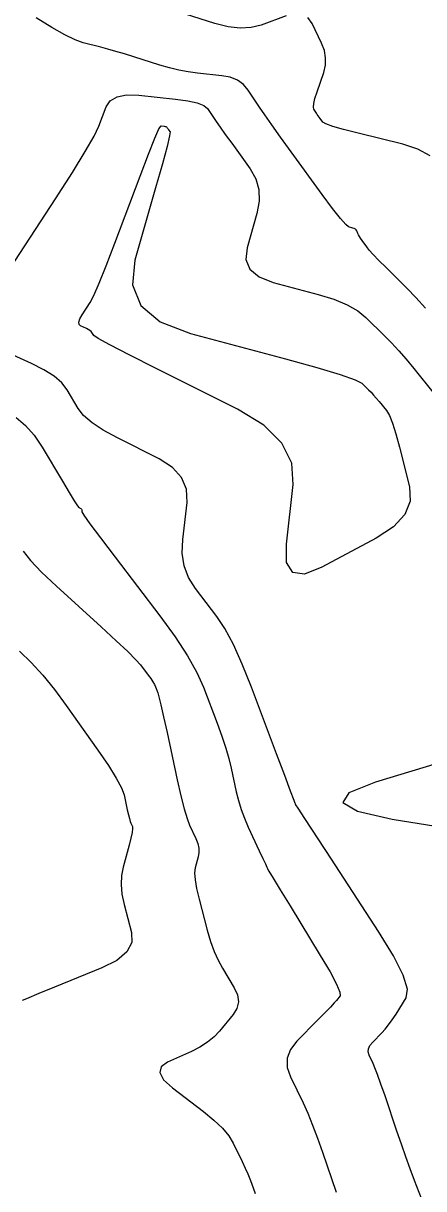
# Model space of a CAD drawing. Extents: x 2082232 to 2083549, y 592624 to 593832.
# Drawn here: x 2082539.6 to 2082562.9, y 592824.4 to 592892.1 of the extents above; entities that cross this region are included whole.
import ezdxf

# ---------------------------------------------------------------- set-up
doc = ezdxf.new("R2010")
doc.units = 0
doc.layers.add('DT_X_Contour_Major', color=7, linetype='Continuous')
doc.layers.add('DT_X_Contour_Minor', color=7, linetype='Continuous')

msp = doc.modelspace()

# ---------------------------------------------------------------- linework, layer by layer
at = {"layer": 'DT_X_Contour_Major'}
msp.add_lwpolyline([(2082539.416, 592855.594), (2082540.085, 592854.943), (2082540.76, 592854.2), (2082541.442, 592853.366), (2082542.129, 592852.44), (2082543.971, 592849.848), (2082544.584, 592848.957), (2082545.042, 592848.228), (2082545.344, 592847.662), (2082545.492, 592847.257), (2082545.678, 592846.396), (2082545.744, 592846.104), (2082545.8, 592845.875), (2082545.847, 592845.71), (2082545.885, 592845.607), (2082545.973, 592845.416), (2082545.986, 592845.294), (2082545.958, 592845.072), (2082545.889, 592844.749), (2082545.779, 592844.326), (2082545.432, 592843.063), (2082545.338, 592842.572), (2082545.317, 592842.047), (2082545.369, 592841.487), (2082545.494, 592840.892), (2082545.925, 592839.262), (2082545.938, 592838.674), (2082545.654, 592838.135), (2082545.072, 592837.644), (2082544.193, 592837.202), (2082541.451, 592836.086), (2082540.531, 592835.71), (2082539.827, 592835.418), (2082539.564, 592835.306)], dxfattribs=at)
at = {"layer": 'DT_X_Contour_Minor'}
for points in [[(2082554.917, 592892.501), (2082553.46, 592891.96), (2082552.882, 592891.814), (2082552.241, 592891.782), (2082551.538, 592891.862), (2082550.772, 592892.056), (2082548.646, 592892.725)], [(2082563.017, 592875.521), (2082562.452, 592876.145), (2082561.956, 592876.658), (2082560.725, 592877.88), (2082560.308, 592878.298), (2082559.982, 592878.637), (2082559.746, 592878.896), (2082559.601, 592879.076), (2082559.335, 592879.45), (2082559.244, 592879.58), (2082559.173, 592879.691), (2082559.12, 592879.781), (2082559.087, 592879.852), (2082559.022, 592880.013), (2082558.99, 592880.068), (2082558.941, 592880.114), (2082558.875, 592880.151), (2082558.792, 592880.178), (2082558.55, 592880.237), (2082558.386, 592880.372), (2082558.076, 592880.733), (2082557.619, 592881.32), (2082557.016, 592882.133), (2082555.213, 592884.601), (2082554.591, 592885.457), (2082554.076, 592886.173), (2082553.669, 592886.751), (2082553.369, 592887.19), (2082552.714, 592888.175), (2082552.433, 592888.505), (2082552.081, 592888.757), (2082551.66, 592888.93), (2082551.167, 592889.025), (2082549.761, 592889.173), (2082549.228, 592889.244), (2082548.685, 592889.346), (2082548.133, 592889.478), (2082547.569, 592889.642), (2082546.054, 592890.118), (2082545.509, 592890.287), (2082545.009, 592890.436), (2082544.554, 592890.566), (2082544.145, 592890.675), (2082543.115, 592890.942), (2082542.654, 592891.107), (2082542.044, 592891.402), (2082541.283, 592891.829), (2082540.373, 592892.385)], [(2082563.283, 592884.37), (2082562.579, 592884.76), (2082561.698, 592885.049), (2082559.111, 592885.684), (2082558.255, 592885.903), (2082557.627, 592886.081), (2082557.226, 592886.22), (2082557.054, 592886.32), (2082556.899, 592886.533), (2082556.841, 592886.612), (2082556.784, 592886.693), (2082556.729, 592886.774), (2082556.674, 592886.855), (2082556.53, 592887.072), (2082556.5, 592887.196), (2082556.521, 592887.405), (2082556.591, 592887.7), (2082556.711, 592888.081), (2082557.098, 592889.21), (2082557.199, 592889.634), (2082557.212, 592890.059), (2082557.137, 592890.485), (2082556.975, 592890.912), (2082556.424, 592892.051), (2082556.175, 592892.4)], [(2082538.567, 592877.37), (2082541.506, 592881.872), (2082542.49, 592883.401), (2082543.238, 592884.614), (2082543.75, 592885.511), (2082544.026, 592886.09), (2082544.447, 592887.213), (2082544.685, 592887.571), (2082545.083, 592887.802), (2082545.641, 592887.908), (2082546.359, 592887.887), (2082548.489, 592887.662), (2082549.203, 592887.565), (2082549.75, 592887.44), (2082550.13, 592887.288), (2082550.342, 592887.109), (2082550.683, 592886.596), (2082550.846, 592886.358), (2082551.078, 592886.03), (2082551.38, 592885.611), (2082551.751, 592885.101), (2082552.832, 592883.62), (2082553.161, 592883.041), (2082553.333, 592882.415), (2082553.351, 592881.741), (2082553.214, 592881.019), (2082552.64, 592879.033), (2082552.574, 592878.348), (2082552.807, 592877.784), (2082553.339, 592877.34), (2082554.17, 592877.017), (2082556.783, 592876.317), (2082557.691, 592876.037), (2082558.455, 592875.723), (2082559.075, 592875.374), (2082559.552, 592874.99), (2082560.629, 592873.922), (2082561.039, 592873.503), (2082561.459, 592873.046), (2082561.891, 592872.552), (2082562.334, 592872.021), (2082563.531, 592870.556)], [(2082556.997, 592860.472), (2082555.979, 592860.081), (2082555.295, 592860.173), (2082554.945, 592860.749), (2082554.929, 592861.809), (2082555.331, 592865.28), (2082555.241, 592866.529), (2082554.67, 592867.676), (2082553.617, 592868.719), (2082552.083, 592869.659), (2082547.351, 592872.027), (2082545.793, 592872.812), (2082544.67, 592873.391), (2082543.981, 592873.764), (2082543.727, 592873.931), (2082543.626, 592874.101), (2082543.578, 592874.163), (2082543.507, 592874.224), (2082543.414, 592874.284), (2082543.299, 592874.341), (2082542.963, 592874.493), (2082542.875, 592874.575), (2082542.861, 592874.71), (2082542.922, 592874.898), (2082543.058, 592875.137), (2082543.52, 592875.845), (2082543.74, 592876.26), (2082544.054, 592876.974), (2082544.461, 592877.987), (2082544.962, 592879.299), (2082546.422, 592883.197), (2082546.91, 592884.475), (2082547.276, 592885.386), (2082547.522, 592885.93), (2082547.647, 592886.106), (2082547.819, 592886.088), (2082547.877, 592886.08), (2082547.922, 592886.07), (2082547.952, 592886.058), (2082547.969, 592886.043), (2082547.997, 592886.002), (2082548.01, 592885.983), (2082548.029, 592885.956), (2082548.054, 592885.922), (2082548.084, 592885.881), (2082548.171, 592885.761), (2082548.143, 592885.524), (2082547.993, 592884.905), (2082547.721, 592883.903), (2082547.327, 592882.519), (2082546.113, 592878.316), (2082545.974, 592876.868), (2082546.467, 592875.674), (2082547.592, 592874.736), (2082549.349, 592874.053), (2082554.877, 592872.572), (2082556.709, 592872.068), (2082558.06, 592871.667), (2082558.928, 592871.368), (2082559.315, 592871.173), (2082559.703, 592870.787), (2082559.851, 592870.636), (2082560.003, 592870.471), (2082560.158, 592870.293), (2082560.318, 592870.102), (2082560.749, 592869.574), (2082560.918, 592869.293), (2082561.101, 592868.845), (2082561.298, 592868.232), (2082561.508, 592867.452), (2082562.089, 592865.152), (2082562.131, 592864.318), (2082561.823, 592863.541), (2082561.165, 592862.822), (2082560.155, 592862.16), (2082556.997, 592860.472)], [(2082563.055, 592823.116), (2082562.385, 592824.868), (2082562.132, 592825.539), (2082561.877, 592826.237), (2082561.62, 592826.964), (2082561.36, 592827.718), (2082560.664, 592829.767), (2082560.425, 592830.462), (2082560.229, 592831.009), (2082560.076, 592831.41), (2082559.967, 592831.663), (2082559.735, 592832.143), (2082559.683, 592832.325), (2082559.701, 592832.511), (2082559.791, 592832.702), (2082559.951, 592832.898), (2082560.472, 592833.426), (2082560.67, 592833.643), (2082560.876, 592833.899), (2082561.087, 592834.194), (2082561.306, 592834.528), (2082561.897, 592835.47), (2082561.963, 592835.976), (2082561.716, 592836.787), (2082561.158, 592837.903), (2082560.286, 592839.323), (2082557.547, 592843.519), (2082556.003, 592845.882), (2082555.615, 592846.477), (2082555.483, 592846.68), (2082555.47, 592846.699), (2082555.466, 592846.706), (2082555.463, 592846.711), (2082555.46, 592846.716), (2082555.458, 592846.719), (2082555.455, 592846.726), (2082555.454, 592846.729), (2082555.453, 592846.732), (2082555.452, 592846.735), (2082555.451, 592846.738), (2082555.449, 592846.745), (2082555.381, 592846.929), (2082555.175, 592847.474), (2082554.833, 592848.38), (2082554.355, 592849.647), (2082552.897, 592853.51), (2082552.361, 592854.853), (2082551.846, 592855.987), (2082551.351, 592856.91), (2082550.877, 592857.624), (2082549.641, 592859.246), (2082549.247, 592859.88), (2082548.993, 592860.564), (2082548.877, 592861.299), (2082548.902, 592862.084), (2082549.152, 592864.245), (2082549.121, 592865.011), (2082548.84, 592865.687), (2082548.308, 592866.275), (2082547.527, 592866.773), (2082545.109, 592867.983), (2082544.286, 592868.431), (2082543.63, 592868.866), (2082543.14, 592869.289), (2082542.818, 592869.7), (2082542.181, 592870.778), (2082541.872, 592871.178), (2082541.423, 592871.566), (2082540.832, 592871.943), (2082540.101, 592872.309), (2082537.965, 592873.272)], [(2082539.213, 592869.169), (2082539.766, 592868.714), (2082540.274, 592868.144), (2082540.736, 592867.456), (2082541.91, 592865.468), (2082542.3, 592864.814), (2082542.589, 592864.34), (2082542.778, 592864.049), (2082542.867, 592863.939), (2082542.97, 592863.887), (2082543.003, 592863.866), (2082543.026, 592863.841), (2082543.037, 592863.812), (2082543.039, 592863.78), (2082543.028, 592863.688), (2082543.146, 592863.498), (2082543.509, 592862.997), (2082544.117, 592862.184), (2082544.969, 592861.061), (2082547.567, 592857.65), (2082548.456, 592856.433), (2082549.177, 592855.338), (2082549.728, 592854.366), (2082550.11, 592853.517), (2082550.903, 592851.416), (2082551.177, 592850.662), (2082551.404, 592849.976), (2082551.586, 592849.359), (2082551.72, 592848.809), (2082552.018, 592847.435), (2082552.145, 592846.92), (2082552.304, 592846.406), (2082552.494, 592845.893), (2082552.716, 592845.38), (2082553.35, 592844.014), (2082553.558, 592843.566), (2082553.706, 592843.245), (2082553.795, 592843.053), (2082553.824, 592842.988), (2082553.824, 592842.985), (2082553.823, 592842.983), (2082553.824, 592842.981), (2082553.824, 592842.979), (2082553.825, 592842.976), (2082553.827, 592842.967), (2082553.91, 592842.83), (2082554.158, 592842.423), (2082554.57, 592841.748), (2082555.146, 592840.804), (2082556.903, 592837.929), (2082557.469, 592836.973), (2082557.85, 592836.262), (2082558.046, 592835.796), (2082558.058, 592835.575), (2082557.841, 592835.313), (2082557.713, 592835.169), (2082557.49, 592834.933), (2082557.172, 592834.605), (2082556.759, 592834.185), (2082555.533, 592832.942), (2082555.165, 592832.464), (2082554.98, 592831.96), (2082554.98, 592831.431), (2082555.163, 592830.877), (2082555.897, 592829.366), (2082556.174, 592828.761), (2082556.457, 592828.082), (2082556.744, 592827.326), (2082557.037, 592826.496), (2082557.823, 592824.181)], [(2082539.625, 592861.414), (2082540.051, 592860.873), (2082540.697, 592860.194), (2082541.562, 592859.377), (2082544.161, 592857.014), (2082545.035, 592856.211), (2082545.707, 592855.575), (2082546.177, 592855.106), (2082546.445, 592854.803), (2082546.891, 592854.217), (2082547.044, 592854.009), (2082547.166, 592853.824), (2082547.259, 592853.662), (2082547.322, 592853.524), (2082547.45, 592853.184), (2082547.52, 592852.944), (2082547.633, 592852.479), (2082547.79, 592851.789), (2082547.991, 592850.874), (2082548.585, 592848.133), (2082548.796, 592847.197), (2082548.986, 592846.445), (2082549.154, 592845.877), (2082549.3, 592845.493), (2082549.662, 592844.715), (2082549.772, 592844.43), (2082549.832, 592844.159), (2082549.842, 592843.901), (2082549.802, 592843.657), (2082549.628, 592843.024), (2082549.593, 592842.732), (2082549.619, 592842.33), (2082549.706, 592841.818), (2082549.854, 592841.197), (2082550.331, 592839.394), (2082550.52, 592838.749), (2082550.729, 592838.167), (2082550.958, 592837.648), (2082551.208, 592837.191), (2082551.901, 592836.056), (2082552.092, 592835.639), (2082552.144, 592835.239), (2082552.057, 592834.856), (2082551.831, 592834.491), (2082551.045, 592833.538), (2082550.722, 592833.197), (2082550.341, 592832.886), (2082549.904, 592832.605), (2082549.409, 592832.356), (2082548.014, 592831.732), (2082547.64, 592831.463), (2082547.565, 592831.124), (2082547.79, 592830.715), (2082548.313, 592830.236), (2082550.107, 592828.865), (2082550.72, 592828.366), (2082551.213, 592827.894), (2082551.587, 592827.45), (2082551.842, 592827.035), (2082552.362, 592825.964), (2082552.542, 592825.584), (2082552.693, 592825.248), (2082552.814, 592824.954), (2082552.907, 592824.704), (2082553.113, 592824.096)], [(2082565.809, 592849.709), (2082560.108, 592847.988), (2082558.565, 592847.371), (2082558.214, 592846.808), (2082559.055, 592846.301), (2082561.086, 592845.849), (2082568.093, 592844.718)]]:
    msp.add_lwpolyline(points, dxfattribs=at)

doc.saveas('drawing.dxf')
